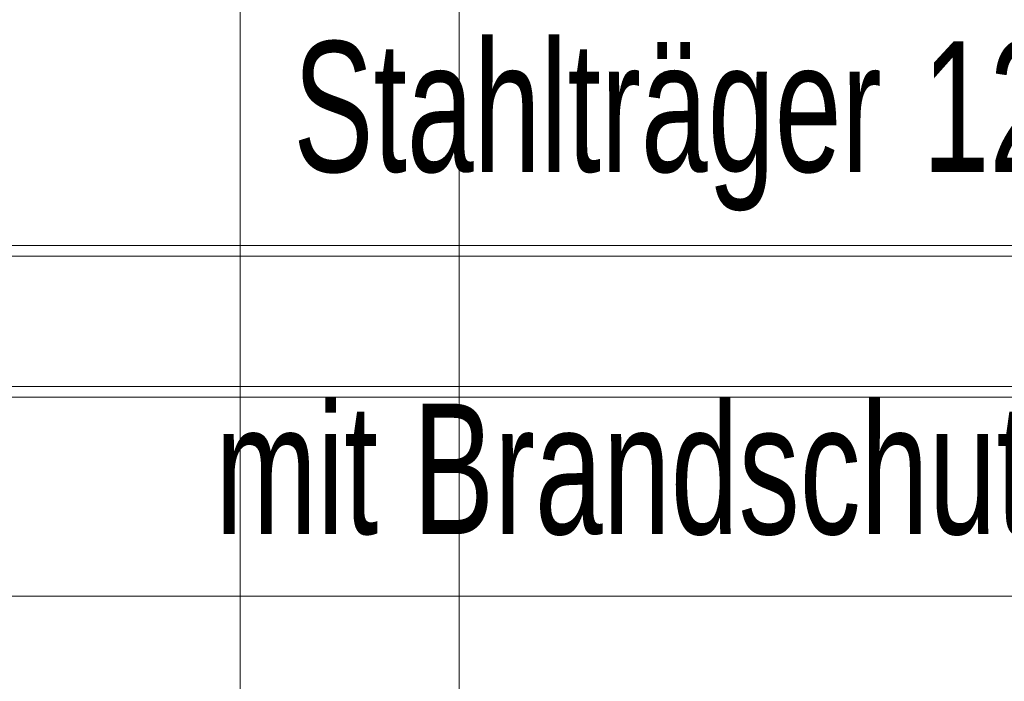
# Model space of a CAD drawing. Extents: x -459 to 541, y -543 to 550.
# Tile 476 of 577: x 135 to 154, y 349 to 362. Entities that reach past the tile are written whole.
import ezdxf
from ezdxf.lldxf.tags import DXFTag

# ---------------------------------------------------------------- set-up
doc = ezdxf.new("R2010")
doc.units = 0
doc.layers.get('0').update_dxf_attribs({"lineweight": 35})
for name, color, linetype, lineweight in [('5_UG-BESTAND', 7, 'Continuous', 25), ('5_UG-NEU', 7, 'Continuous', 25), ('5_UG-TEXT-MASS', 7, 'Continuous', 25)]:
    doc.layers.add(name, color=color, linetype=linetype, lineweight=lineweight)
doc.styles.get("Standard").update_dxf_attribs({"font": 'arial.ttf'})
tags = doc.linetypes.add('ALL_S16', pattern=[0.0005, 0, -0.0005]).pattern_tags.tags
tags[6:7] = [DXFTag(74, 4), DXFTag(75, 0), DXFTag(340, '0'), DXFTag(46, 1.0), DXFTag(50, 0.0), DXFTag(44, 0.0), DXFTag(45, 0.0)]
tags[4:5] = [DXFTag(74, 4), DXFTag(75, 0), DXFTag(340, '0'), DXFTag(46, 1.0), DXFTag(50, 0.0), DXFTag(44, 0.0), DXFTag(45, 0.0)]
tags = doc.linetypes.add('STRICHPUNKT2_S5', pattern=[0.01, 0.008, -0.001, 0, -0.001]).pattern_tags.tags
tags[10:11] = [DXFTag(74, 4), DXFTag(75, 0), DXFTag(340, '0'), DXFTag(46, 1.0), DXFTag(50, 0.0), DXFTag(44, 0.0), DXFTag(45, 0.0)]
tags[8:9] = [DXFTag(74, 4), DXFTag(75, 0), DXFTag(340, '0'), DXFTag(46, 1.0), DXFTag(50, 0.0), DXFTag(44, 0.0), DXFTag(45, 0.0)]
tags[6:7] = [DXFTag(74, 4), DXFTag(75, 0), DXFTag(340, '0'), DXFTag(46, 1.0), DXFTag(50, 0.0), DXFTag(44, 0.0), DXFTag(45, 0.0)]
tags[4:5] = [DXFTag(74, 4), DXFTag(75, 0), DXFTag(340, '0'), DXFTag(46, 1.0), DXFTag(50, 0.0), DXFTag(44, 0.0), DXFTag(45, 0.0)]
tags = doc.linetypes.add('VERDECKT2_S2', pattern=[0.0027, 0.002, -0.0007]).pattern_tags.tags
tags[6:7] = [DXFTag(74, 4), DXFTag(75, 0), DXFTag(340, '0'), DXFTag(46, 1.0), DXFTag(50, 0.0), DXFTag(44, 0.0), DXFTag(45, 0.0)]
tags[4:5] = [DXFTag(74, 4), DXFTag(75, 0), DXFTag(340, '0'), DXFTag(46, 1.0), DXFTag(50, 0.0), DXFTag(44, 0.0), DXFTag(45, 0.0)]

# ---------------------------------------------------------------- blocks, each defined once
blk = doc.blocks.new('Referenz-A07ALAR41N', base_point=(-170.808, 0))
at = {"layer": '5_UG-BESTAND', "color": 0, "linetype": 'STRICHPUNKT2_S5', "lineweight": 13, "ltscale": 0.13}
for p, q in [((139.137, 257.055), (139.137, 454.899)), ((143.337, 257.055), (143.337, 454.899))]:
    blk.add_line(p, q, dxfattribs=at)
at = {"layer": '5_UG-BESTAND', "color": 0, "linetype": 'ALL_S16', "lineweight": 13, "ltscale": 0.13}
for p, q in [((109.184, 357.169), (255.998, 357.169)), ((109.184, 354.669), (255.998, 354.669))]:
    blk.add_line(p, q, dxfattribs=at)
at = {"layer": '5_UG-NEU', "color": 0, "linetype": 'ALL_S16', "lineweight": 13, "ltscale": 0.13}
for p, q in [((109.184, 357.369), (255.998, 357.369)), ((109.184, 354.469), (255.998, 354.469))]:
    blk.add_line(p, q, dxfattribs=at)
at = {"layer": '5_UG-NEU', "color": 0, "linetype": 'VERDECKT2_S2', "lineweight": 13, "ltscale": 0.13}
blk.add_line((170.489, 350.655), (131.184, 350.655), dxfattribs=at)
at = {"layer": '5_UG-TEXT-MASS', "color": 0, "lineweight": -2, "char_height": 2.5, "attachment_point": 1}
for s, insert in [('{\\W0.66;\\fArial;Stahlträger}', (140.156, 361.282)), ('{\\W0.66;\\fArial;12,5/30}', (152.213, 361.282)), ('{\\W0.67;\\fArial;Brandschutzbekleidung}', (142.446, 354.342)), ('{\\W0.67;\\fArial;mit}', (138.663, 354.342))]:
    blk.add_mtext(s, dxfattribs=dict(at, insert=insert))

msp = doc.modelspace()

# ---------------------------------------------------------------- block references
at = {"color": 251, "lineweight": 25, "ltscale": 0.25, "true_color": 0x585858}
msp.add_blockref('Referenz-A07ALAR41N', (-170.808, 0), dxfattribs=at)

doc.saveas('drawing.dxf')
